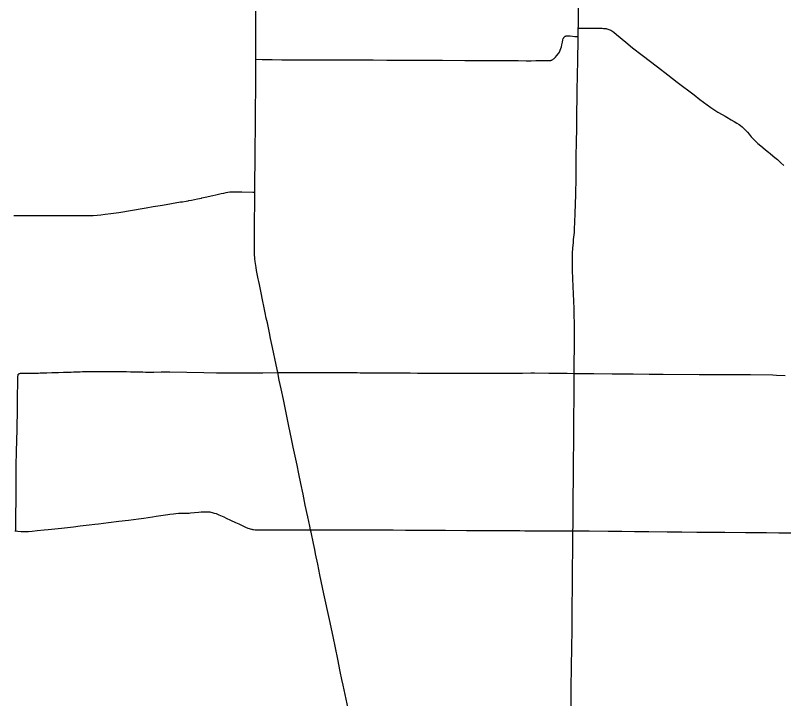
# Model space of a CAD drawing. Extents: x 1772825 to 1773716, y 1138558 to 1139032.
# Drawn here: x 1773322.61 to 1773371.54, y 1138745.61 to 1138789.14 of the extents above; entities that cross this region are included whole.
import ezdxf

# ---------------------------------------------------------------- set-up
doc = ezdxf.new("R2010")
doc.units = 0
for name, color, linetype in [('GM_X_County_Road', 7, 'Continuous'), ('GM_X_State_Route', 7, 'Continuous'), ('GM_X_Township_Road', 7, 'Continuous')]:
    doc.layers.add(name, color=color, linetype=linetype)

msp = doc.modelspace()

# ---------------------------------------------------------------- linework, layer by layer
at = {"layer": 'GM_X_County_Road'}
for points in [[(1773337.917, 1138786.344), (1773337.916, 1138786.483), (1773337.915, 1138786.98), (1773337.917, 1138787.514), (1773337.92, 1138787.999), (1773337.92, 1138788.148), (1773337.924, 1138788.571), (1773337.926, 1138788.732), (1773337.927, 1138788.956), (1773337.932, 1138789.403)], [(1773337.862, 1138777.873), (1773337.863, 1138777.962), (1773337.869, 1138778.745), (1773337.879, 1138779.665), (1773337.881, 1138780.274), (1773337.889, 1138780.995), (1773337.895, 1138781.679), (1773337.901, 1138782.475), (1773337.913, 1138783.544), (1773337.915, 1138784.091), (1773337.916, 1138784.389), (1773337.921, 1138784.96), (1773337.923, 1138785.433), (1773337.917, 1138786.344)], [(1773334.465, 1138777.501), (1773334.49, 1138777.506), (1773334.696, 1138777.553), (1773335.191, 1138777.665), (1773335.385, 1138777.709), (1773335.542, 1138777.745), (1773335.723, 1138777.787), (1773335.881, 1138777.821), (1773336.025, 1138777.854), (1773336.147, 1138777.874), (1773336.267, 1138777.893), (1773336.369, 1138777.904), (1773336.508, 1138777.904), (1773337.032, 1138777.893), (1773337.733, 1138777.876), (1773337.862, 1138777.873)], [(1773337.862, 1138773.677), (1773337.847, 1138773.898), (1773337.835, 1138774.195), (1773337.833, 1138774.493), (1773337.841, 1138775.127), (1773337.85, 1138776.283), (1773337.855, 1138776.93), (1773337.86, 1138777.638), (1773337.862, 1138777.873)], [(1773330.939, 1138776.877), (1773331.388, 1138776.953), (1773331.973, 1138777.054), (1773333.136, 1138777.251), (1773333.246, 1138777.268), (1773333.479, 1138777.308), (1773333.613, 1138777.334), (1773333.65, 1138777.34), (1773333.821, 1138777.371), (1773334.029, 1138777.409), (1773334.211, 1138777.447), (1773334.465, 1138777.501)], [(1773322.512, 1138776.391), (1773323.506, 1138776.392), (1773324.078, 1138776.393), (1773324.874, 1138776.387), (1773325.707, 1138776.391), (1773325.868, 1138776.391), (1773325.967, 1138776.391), (1773326.34, 1138776.39), (1773326.613, 1138776.389), (1773327.147, 1138776.382), (1773327.396, 1138776.383), (1773327.57, 1138776.388), (1773327.818, 1138776.404), (1773328.053, 1138776.429), (1773328.336, 1138776.467), (1773328.681, 1138776.514), (1773329.198, 1138776.585), (1773330.814, 1138776.855), (1773330.939, 1138776.877)], [(1773339.318, 1138766.388), (1773339.22, 1138766.866), (1773338.989, 1138767.986), (1773338.867, 1138768.545), (1773338.792, 1138768.91), (1773338.66, 1138769.543), (1773338.59, 1138769.859), (1773338.52, 1138770.199), (1773338.433, 1138770.613), (1773338.369, 1138770.917), (1773338.236, 1138771.562), (1773338.152, 1138771.988), (1773338.114, 1138772.184), (1773338.08, 1138772.354), (1773337.968, 1138772.889), (1773337.936, 1138773.072), (1773337.896, 1138773.342), (1773337.881, 1138773.465), (1773337.864, 1138773.638), (1773337.862, 1138773.677)], [(1773341.41, 1138756.355), (1773341.356, 1138756.594), (1773341.231, 1138757.202), (1773341.076, 1138757.945), (1773340.931, 1138758.638), (1773340.79, 1138759.307), (1773340.664, 1138759.928), (1773340.553, 1138760.477), (1773340.312, 1138761.633), (1773340.204, 1138762.156), (1773340.035, 1138762.972), (1773339.882, 1138763.702), (1773339.678, 1138764.663), (1773339.532, 1138765.344), (1773339.42, 1138765.892), (1773339.318, 1138766.388)], [(1773322.641, 1138756.291), (1773322.756, 1138756.28), (1773322.968, 1138756.268), (1773323.23, 1138756.264), (1773323.442, 1138756.269), (1773323.678, 1138756.283), (1773324.001, 1138756.312), (1773324.433, 1138756.357), (1773324.705, 1138756.385), (1773325.114, 1138756.427), (1773325.546, 1138756.476), (1773326.311, 1138756.566), (1773326.744, 1138756.616), (1773327.312, 1138756.679), (1773327.67, 1138756.722), (1773327.904, 1138756.746), (1773328.546, 1138756.823), (1773329.2, 1138756.909), (1773329.816, 1138756.989), (1773330.457, 1138757.071), (1773330.79, 1138757.116), (1773331.347, 1138757.197)], [(1773331.347, 1138757.197), (1773331.573, 1138757.229), (1773332.028, 1138757.292), (1773332.311, 1138757.333), (1773332.446, 1138757.354), (1773332.679, 1138757.391), (1773332.838, 1138757.411), (1773332.998, 1138757.421), (1773333.172, 1138757.425), (1773333.283, 1138757.426), (1773333.432, 1138757.429), (1773333.532, 1138757.43), (1773333.669, 1138757.435), (1773333.756, 1138757.441), (1773334.029, 1138757.466), (1773334.276, 1138757.488), (1773334.437, 1138757.501), (1773334.623, 1138757.513), (1773334.771, 1138757.517), (1773334.918, 1138757.51), (1773334.985, 1138757.505), (1773335.052, 1138757.492), (1773335.148, 1138757.471), (1773335.279, 1138757.436), (1773335.396, 1138757.396), (1773335.568, 1138757.327), (1773335.884, 1138757.183), (1773336.042, 1138757.11), (1773336.313, 1138756.985), (1773336.64, 1138756.834), (1773336.843, 1138756.739), (1773337.012, 1138756.661), (1773337.272, 1138756.542), (1773337.423, 1138756.48), (1773337.506, 1138756.452), (1773337.571, 1138756.431), (1773337.64, 1138756.412), (1773337.675, 1138756.404)], [(1773322.57, 1138756.298), (1773322.641, 1138756.291)], [(1773337.675, 1138756.404), (1773337.712, 1138756.395), (1773337.781, 1138756.384), (1773337.881, 1138756.373), (1773338.036, 1138756.367), (1773338.485, 1138756.363), (1773338.696, 1138756.36), (1773338.907, 1138756.358), (1773339.616, 1138756.355), (1773340.064, 1138756.356), (1773340.461, 1138756.357), (1773341.157, 1138756.355), (1773341.41, 1138756.355)], [(1773341.41, 1138756.355), (1773341.441, 1138756.355), (1773341.562, 1138756.358), (1773341.734, 1138756.36), (1773341.982, 1138756.362), (1773342.119, 1138756.362), (1773342.442, 1138756.362), (1773342.591, 1138756.362), (1773342.828, 1138756.362), (1773343.051, 1138756.362), (1773343.424, 1138756.361), (1773343.748, 1138756.361), (1773343.946, 1138756.361), (1773344.407, 1138756.36), (1773344.655, 1138756.36), (1773345.264, 1138756.361), (1773345.961, 1138756.358), (1773346.682, 1138756.357), (1773347.465, 1138756.354), (1773348.472, 1138756.353), (1773348.633, 1138756.351), (1773349.266, 1138756.344), (1773349.588, 1138756.343), (1773350.011, 1138756.339), (1773351.34, 1138756.328), (1773351.844, 1138756.326), (1773352.006, 1138756.327), (1773352.502, 1138756.316), (1773354.55, 1138756.316), (1773354.736, 1138756.314), (1773355.058, 1138756.31), (1773355.182, 1138756.31), (1773355.48, 1138756.307), (1773355.704, 1138756.307), (1773356.177, 1138756.307), (1773356.897, 1138756.305), (1773357.431, 1138756.306), (1773357.804, 1138756.304), (1773358.127, 1138756.305)], [(1773343.801, 1138744.988), (1773343.492, 1138746.46), (1773343.411, 1138746.837), (1773343.298, 1138747.347), (1773343.139, 1138748.126), (1773342.842, 1138749.563), (1773342.611, 1138750.658), (1773342.267, 1138752.288), (1773342.012, 1138753.492), (1773341.87, 1138754.173), (1773341.729, 1138754.842), (1773341.673, 1138755.11), (1773341.593, 1138755.5), (1773341.441, 1138756.218), (1773341.41, 1138756.355)], [(1773358.127, 1138756.305), (1773359.166, 1138756.291), (1773360.359, 1138756.277), (1773361.242, 1138756.271), (1773362.05, 1138756.263), (1773362.957, 1138756.251), (1773364.124, 1138756.244), (1773365.054, 1138756.235), (1773366.01, 1138756.226), (1773366.619, 1138756.224), (1773367.8, 1138756.212), (1773369.118, 1138756.198), (1773370.46, 1138756.188), (1773371.244, 1138756.181), (1773372.823, 1138756.165)]]:
    msp.add_lwpolyline(points, dxfattribs=at)
at = {"layer": 'GM_X_State_Route'}
msp.add_lwpolyline([(1773358.001, 1138745.015), (1773358.017, 1138746.42), (1773358.039, 1138747.49), (1773358.063, 1138749.011), (1773358.07, 1138749.822), (1773358.077, 1138750.769), (1773358.084, 1138751.652), (1773358.095, 1138752.535), (1773358.099, 1138753.044), (1773358.099, 1138753.678), (1773358.105, 1138754.163), (1773358.11, 1138754.845), (1773358.118, 1138755.74), (1773358.127, 1138756.305), (1773358.13, 1138756.573), (1773358.133, 1138756.908), (1773358.139, 1138757.629), (1773358.149, 1138758.661), (1773358.157, 1138759.407), (1773358.168, 1138760.823), (1773358.178, 1138761.893), (1773358.183, 1138763.395), (1773358.196, 1138764.873), (1773358.202, 1138765.943), (1773358.205, 1138766.334), (1773358.209, 1138767.05), (1773358.214, 1138767.969), (1773358.216, 1138768.392), (1773358.222, 1138769.015), (1773358.217, 1138769.611), (1773358.212, 1138769.959), (1773358.192, 1138770.468), (1773358.131, 1138771.858), (1773358.098, 1138772.889), (1773358.095, 1138773.2), (1773358.095, 1138773.362), (1773358.096, 1138773.611), (1773358.099, 1138773.822), (1773358.104, 1138773.996), (1773358.12, 1138774.307), (1773358.15, 1138774.679), (1773358.167, 1138774.853), (1773358.216, 1138775.297), (1773358.234, 1138775.532), (1773358.255, 1138775.965), (1773358.271, 1138776.523), (1773358.298, 1138777.721), (1773358.322, 1138778.784), (1773358.334, 1138779.591), (1773358.34, 1138780.089), (1773358.358, 1138781.145), (1773358.367, 1138781.841), (1773358.379, 1138782.797), (1773358.394, 1138784.014), (1773358.402, 1138784.599), (1773358.41, 1138785.083), (1773358.446, 1138786.513), (1773358.457, 1138787.345), (1773358.462, 1138787.8), (1773358.463, 1138787.942), (1773358.467, 1138788.33), (1773358.468, 1138788.427), (1773358.483, 1138789.102), (1773358.505, 1138790.191)], dxfattribs=at)
at = {"layer": 'GM_X_Township_Road'}
for points in [[(1773358.467, 1138788.33), (1773358.582, 1138788.329), (1773359.638, 1138788.319), (1773359.986, 1138788.315), (1773360.061, 1138788.311), (1773360.135, 1138788.306), (1773360.186, 1138788.3), (1773360.234, 1138788.294), (1773360.292, 1138788.283), (1773360.355, 1138788.267), (1773360.407, 1138788.25), (1773360.472, 1138788.226), (1773360.529, 1138788.198), (1773360.593, 1138788.162), (1773360.659, 1138788.118), (1773360.726, 1138788.07), (1773360.901, 1138787.93), (1773361.5, 1138787.425), (1773361.925, 1138787.08), (1773362.531, 1138786.604), (1773363.508, 1138785.855), (1773364.168, 1138785.347), (1773364.769, 1138784.884), (1773365.837, 1138784.07), (1773366.214, 1138783.786), (1773366.669, 1138783.439), (1773366.91, 1138783.263), (1773367.095, 1138783.138), (1773367.359, 1138782.975), (1773367.639, 1138782.814), (1773367.823, 1138782.71), (1773367.931, 1138782.648), (1773368.21, 1138782.485), (1773368.401, 1138782.373), (1773368.565, 1138782.271), (1773368.708, 1138782.182), (1773368.798, 1138782.119), (1773368.904, 1138782.032), (1773369.036, 1138781.916), (1773369.162, 1138781.792), (1773369.245, 1138781.697), (1773369.342, 1138781.581), (1773369.483, 1138781.41), (1773369.625, 1138781.249), (1773369.751, 1138781.115), (1773369.896, 1138780.981), (1773370.09, 1138780.82), (1773370.36, 1138780.603), (1773370.505, 1138780.49), (1773370.582, 1138780.428)], [(1773349.586, 1138786.278), (1773349.815, 1138786.277), (1773351.24, 1138786.275), (1773352.052, 1138786.274), (1773352.351, 1138786.273), (1773352.835, 1138786.273), (1773353.656, 1138786.264), (1773354.328, 1138786.258), (1773354.639, 1138786.258), (1773355.149, 1138786.253), (1773355.472, 1138786.253), (1773355.77, 1138786.254), (1773356.143, 1138786.256), (1773356.451, 1138786.257), (1773356.628, 1138786.258), (1773356.653, 1138786.26), (1773356.679, 1138786.263), (1773356.7, 1138786.268), (1773356.726, 1138786.275), (1773356.746, 1138786.283), (1773356.771, 1138786.294), (1773356.81, 1138786.313), (1773356.85, 1138786.336), (1773356.893, 1138786.366), (1773356.929, 1138786.395), (1773356.964, 1138786.425), (1773357.009, 1138786.47), (1773357.083, 1138786.554), (1773357.197, 1138786.701), (1773357.263, 1138786.806), (1773357.317, 1138786.918), (1773357.355, 1138787.023), (1773357.389, 1138787.142), (1773357.414, 1138787.263), (1773357.453, 1138787.443), (1773357.489, 1138787.586), (1773357.512, 1138787.657), (1773357.526, 1138787.688), (1773357.538, 1138787.713), (1773357.55, 1138787.736), (1773357.565, 1138787.759), (1773357.581, 1138787.777), (1773357.6, 1138787.791), (1773357.621, 1138787.806), (1773357.64, 1138787.816), (1773357.665, 1138787.825), (1773357.687, 1138787.831), (1773357.707, 1138787.834), (1773357.735, 1138787.836), (1773357.776, 1138787.837), (1773357.809, 1138787.836), (1773357.951, 1138787.827), (1773358.096, 1138787.813), (1773358.245, 1138787.803), (1773358.348, 1138787.801), (1773358.462, 1138787.8)], [(1773337.917, 1138786.344), (1773337.953, 1138786.343), (1773338.325, 1138786.335), (1773338.536, 1138786.333), (1773338.971, 1138786.322), (1773339.581, 1138786.31), (1773340.124, 1138786.302), (1773340.329, 1138786.299)], [(1773340.329, 1138786.299), (1773340.834, 1138786.3), (1773342.63, 1138786.3), (1773343.787, 1138786.299), (1773344.321, 1138786.298), (1773344.669, 1138786.297), (1773345.107, 1138786.297)], [(1773345.107, 1138786.297), (1773345.39, 1138786.297), (1773346.268, 1138786.295), (1773347.143, 1138786.293), (1773347.702, 1138786.289), (1773348.348, 1138786.282), (1773349.119, 1138786.28), (1773349.586, 1138786.278)], [(1773370.582, 1138780.428), (1773370.696, 1138780.335), (1773370.867, 1138780.193), (1773370.99, 1138780.088), (1773371.149, 1138779.95), (1773371.372, 1138779.751), (1773371.564, 1138779.574)], [(1773322.808, 1138766.291), (1773322.828, 1138766.308), (1773322.845, 1138766.318), (1773322.869, 1138766.327), (1773322.893, 1138766.334), (1773322.927, 1138766.337), (1773322.978, 1138766.336), (1773323.015, 1138766.335), (1773323.102, 1138766.336), (1773323.438, 1138766.343), (1773323.674, 1138766.348), (1773324.084, 1138766.356), (1773324.196, 1138766.359), (1773324.606, 1138766.375), (1773324.928, 1138766.382), (1773325.246, 1138766.394), (1773325.358, 1138766.395), (1773325.667, 1138766.405), (1773325.841, 1138766.409), (1773326.164, 1138766.419), (1773326.313, 1138766.421), (1773326.548, 1138766.428), (1773326.743, 1138766.436), (1773326.889, 1138766.443), (1773327, 1138766.445), (1773327.294, 1138766.451), (1773327.641, 1138766.455), (1773327.977, 1138766.457), (1773328.25, 1138766.458), (1773328.622, 1138766.458), (1773328.845, 1138766.455), (1773329.143, 1138766.453), (1773329.429, 1138766.45), (1773329.433, 1138766.45)], [(1773329.433, 1138766.45), (1773329.678, 1138766.443), (1773329.938, 1138766.437), (1773330.458, 1138766.427), (1773330.719, 1138766.422), (1773330.905, 1138766.419), (1773331.129, 1138766.417), (1773331.427, 1138766.415), (1773331.886, 1138766.421), (1773332.446, 1138766.43), (1773334.605, 1138766.382), (1773335.412, 1138766.375), (1773335.97, 1138766.368), (1773336.293, 1138766.366), (1773337.014, 1138766.363), (1773337.511, 1138766.363), (1773337.75, 1138766.364)], [(1773337.75, 1138766.364), (1773337.946, 1138766.365), (1773338.108, 1138766.368), (1773338.257, 1138766.369), (1773338.381, 1138766.37), (1773339.318, 1138766.388)], [(1773339.318, 1138766.388), (1773339.449, 1138766.393), (1773339.658, 1138766.394)], [(1773339.658, 1138766.394), (1773339.845, 1138766.395), (1773339.97, 1138766.395), (1773340.243, 1138766.394), (1773340.566, 1138766.392), (1773340.802, 1138766.392), (1773341.026, 1138766.391), (1773341.3, 1138766.39), (1773341.685, 1138766.391), (1773342.157, 1138766.388), (1773342.752, 1138766.387), (1773343.051, 1138766.387), (1773343.337, 1138766.387), (1773343.846, 1138766.381), (1773343.97, 1138766.38), (1773344.256, 1138766.379), (1773344.38, 1138766.378), (1773344.579, 1138766.377), (1773344.902, 1138766.375), (1773345.813, 1138766.371), (1773347.012, 1138766.364), (1773347.385, 1138766.362), (1773347.758, 1138766.36), (1773348.217, 1138766.355), (1773349.162, 1138766.349), (1773349.734, 1138766.346), (1773350.321, 1138766.354), (1773351.73, 1138766.344), (1773353.721, 1138766.344), (1773353.957, 1138766.347), (1773354.393, 1138766.35), (1773354.564, 1138766.35)], [(1773354.564, 1138766.35), (1773354.902, 1138766.352), (1773355.449, 1138766.36), (1773355.685, 1138766.364), (1773356.591, 1138766.352), (1773356.839, 1138766.349), (1773357.063, 1138766.345), (1773357.46, 1138766.338), (1773357.746, 1138766.335), (1773358.205, 1138766.334)], [(1773322.641, 1138756.291), (1773322.642, 1138756.419), (1773322.643, 1138756.593), (1773322.645, 1138756.891), (1773322.646, 1138757.562), (1773322.651, 1138757.997), (1773322.653, 1138758.606), (1773322.654, 1138758.793), (1773322.658, 1138759.278), (1773322.659, 1138759.675), (1773322.664, 1138760.086), (1773322.668, 1138760.62), (1773322.675, 1138761.217), (1773322.684, 1138761.578), (1773322.694, 1138761.839), (1773322.708, 1138762.174), (1773322.723, 1138762.634), (1773322.731, 1138763.181), (1773322.735, 1138763.678), (1773322.743, 1138764.3), (1773322.749, 1138764.996), (1773322.763, 1138765.63), (1773322.772, 1138766.097), (1773322.772, 1138766.152), (1773322.776, 1138766.19), (1773322.781, 1138766.225), (1773322.787, 1138766.257), (1773322.794, 1138766.273), (1773322.808, 1138766.291)], [(1773358.205, 1138766.334), (1773358.424, 1138766.332), (1773359.464, 1138766.318), (1773360.613, 1138766.303), (1773361.955, 1138766.293), (1773362.974, 1138766.288), (1773363.863, 1138766.283), (1773366.164, 1138766.271), (1773366.865, 1138766.268), (1773367.689, 1138766.265), (1773368.778, 1138766.257), (1773369.443, 1138766.252), (1773370.861, 1138766.229), (1773371.093, 1138766.224), (1773371.652, 1138766.202)]]:
    msp.add_lwpolyline(points, dxfattribs=at)

doc.saveas('drawing.dxf')
